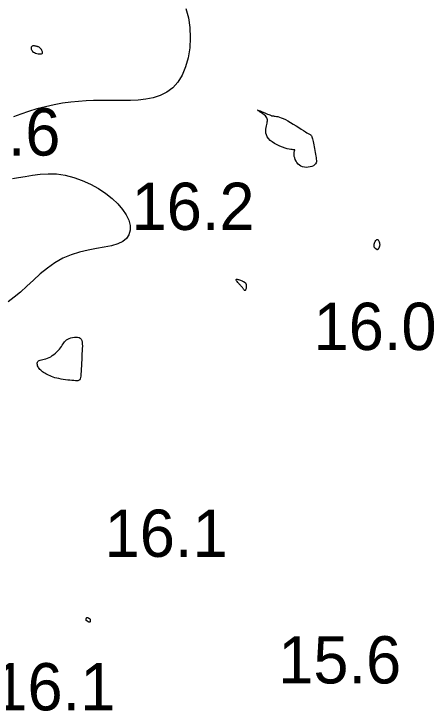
# Model space of a CAD drawing. Extents: x 3040093 to 3056816, y 408076 to 509144.
# Drawn here: x 3046132 to 3046176.5, y 434707.7 to 434781.5 of the extents above; entities that cross this region are included whole.
import ezdxf

# ---------------------------------------------------------------- set-up
doc = ezdxf.new("R2010")
doc.units = 0
doc.layers.add('V-CHAN-CONT-EL17', color=7, linetype='Continuous')
doc.layers.add('V-TOPO-SOUN-0610', color=7, linetype='Continuous')

msp = doc.modelspace()

# ---------------------------------------------------------------- linework, layer by layer
at = {"layer": 'V-CHAN-CONT-EL17'}
for points in [[(3046150.23, 434782.065), (3046150.491, 434781.078), (3046150.642, 434780.032), (3046150.686, 434778.959), (3046150.624, 434777.889), (3046150.459, 434776.853), (3046150.194, 434775.882), (3046149.831, 434775.007), (3046149.374, 434774.258), (3046148.825, 434773.658), (3046148.198, 434773.197), (3046147.507, 434772.857), (3046146.764, 434772.619), (3046145.985, 434772.464), (3046145.183, 434772.375), (3046144.372, 434772.333), (3046143.567, 434772.319), (3046142.777, 434772.318), (3046141.999, 434772.321), (3046141.225, 434772.32), (3046140.449, 434772.309), (3046139.663, 434772.281), (3046138.861, 434772.23), (3046138.034, 434772.149), (3046137.176, 434772.031), (3046136.284, 434771.87), (3046135.374, 434771.671), (3046134.467, 434771.438), (3046133.583, 434771.176), (3046132.742, 434770.89), (3046131.966, 434770.586)], [(3046131.867, 434764.07), (3046132.511, 434764.17), (3046133.22, 434764.3), (3046133.985, 434764.431), (3046134.799, 434764.535), (3046135.652, 434764.584), (3046136.537, 434764.551), (3046137.443, 434764.414), (3046138.355, 434764.178), (3046139.258, 434763.857), (3046140.133, 434763.461), (3046140.965, 434763.004), (3046141.737, 434762.497), (3046142.433, 434761.953), (3046143.036, 434761.385), (3046143.53, 434760.803), (3046143.911, 434760.221), (3046144.173, 434759.65), (3046144.311, 434759.103), (3046144.322, 434758.593), (3046144.201, 434758.13), (3046143.943, 434757.729), (3046143.545, 434757.4), (3046143.005, 434757.15), (3046142.344, 434756.959), (3046141.586, 434756.803), (3046140.755, 434756.655), (3046139.876, 434756.491), (3046138.972, 434756.285), (3046138.069, 434756.011), (3046137.189, 434755.645), (3046136.354, 434755.169), (3046135.561, 434754.606), (3046134.806, 434753.983), (3046134.084, 434753.332), (3046133.39, 434752.683), (3046132.717, 434752.065), (3046132.06, 434751.507), (3046131.415, 434751.041)]]:
    msp.add_lwpolyline(points, dxfattribs=at)
for points in [[(3046134.202, 434777.392), (3046134.324, 434777.339), (3046134.455, 434777.296), (3046134.588, 434777.265), (3046134.715, 434777.247), (3046134.831, 434777.244), (3046134.929, 434777.256), (3046135.002, 434777.286), (3046135.046, 434777.333), (3046135.062, 434777.394), (3046135.055, 434777.466), (3046135.029, 434777.545), (3046134.988, 434777.627), (3046134.935, 434777.708), (3046134.876, 434777.784), (3046134.814, 434777.851), (3046134.752, 434777.907), (3046134.691, 434777.952), (3046134.631, 434777.987), (3046134.57, 434778.015), (3046134.51, 434778.036), (3046134.448, 434778.052), (3046134.386, 434778.065), (3046134.322, 434778.076), (3046134.257, 434778.086), (3046134.191, 434778.095), (3046134.127, 434778.1), (3046134.066, 434778.099), (3046134.009, 434778.092), (3046133.958, 434778.077), (3046133.914, 434778.051), (3046133.879, 434778.013), (3046133.855, 434777.962), (3046133.842, 434777.901), (3046133.843, 434777.831), (3046133.859, 434777.756), (3046133.89, 434777.678), (3046133.939, 434777.6), (3046134.006, 434777.525), (3046134.094, 434777.455)], [(3046158.819, 434769.943), (3046158.841, 434770.072), (3046158.852, 434770.189), (3046158.848, 434770.296), (3046158.827, 434770.397), (3046158.786, 434770.495), (3046158.721, 434770.593), (3046158.631, 434770.693), (3046158.514, 434770.797), (3046158.379, 434770.903), (3046158.237, 434771.005), (3046158.099, 434771.1), (3046157.976, 434771.183), (3046157.88, 434771.249), (3046157.82, 434771.295), (3046157.808, 434771.316), (3046157.851, 434771.31), (3046157.942, 434771.279), (3046158.069, 434771.23), (3046158.223, 434771.167), (3046158.391, 434771.095), (3046158.563, 434771.021), (3046158.728, 434770.949), (3046158.874, 434770.885), (3046158.994, 434770.832), (3046159.09, 434770.791), (3046159.167, 434770.759), (3046159.233, 434770.735), (3046159.292, 434770.717), (3046159.35, 434770.705), (3046159.412, 434770.695), (3046159.485, 434770.687), (3046159.573, 434770.678), (3046159.679, 434770.666), (3046159.803, 434770.646), (3046159.947, 434770.616), (3046160.113, 434770.57), (3046160.301, 434770.506), (3046160.514, 434770.421), (3046160.752, 434770.309), (3046161.015, 434770.17), (3046161.296, 434770.01), (3046161.586, 434769.835), (3046161.876, 434769.653), (3046162.159, 434769.473), (3046162.424, 434769.301), (3046162.663, 434769.146), (3046162.867, 434769.014), (3046163.03, 434768.912), (3046163.155, 434768.836), (3046163.249, 434768.782), (3046163.316, 434768.746), (3046163.362, 434768.722), (3046163.394, 434768.706), (3046163.417, 434768.693), (3046163.437, 434768.678), (3046163.458, 434768.657), (3046163.482, 434768.627), (3046163.508, 434768.587), (3046163.535, 434768.533), (3046163.564, 434768.464), (3046163.594, 434768.378), (3046163.626, 434768.271), (3046163.658, 434768.142), (3046163.69, 434767.991), (3046163.723, 434767.819), (3046163.757, 434767.632), (3046163.791, 434767.435), (3046163.825, 434767.232), (3046163.861, 434767.027), (3046163.897, 434766.825), (3046163.933, 434766.632), (3046163.97, 434766.449), (3046164.002, 434766.279), (3046164.025, 434766.121), (3046164.035, 434765.975), (3046164.027, 434765.842), (3046163.995, 434765.72), (3046163.935, 434765.61), (3046163.842, 434765.512), (3046163.714, 434765.426), (3046163.555, 434765.355), (3046163.374, 434765.3), (3046163.178, 434765.266), (3046162.974, 434765.253), (3046162.77, 434765.266), (3046162.574, 434765.306), (3046162.392, 434765.376), (3046162.231, 434765.477), (3046162.092, 434765.605), (3046161.974, 434765.752), (3046161.876, 434765.912), (3046161.798, 434766.079), (3046161.738, 434766.245), (3046161.697, 434766.405), (3046161.673, 434766.552), (3046161.666, 434766.68), (3046161.672, 434766.789), (3046161.686, 434766.881), (3046161.705, 434766.956), (3046161.725, 434767.016), (3046161.742, 434767.06), (3046161.751, 434767.092), (3046161.749, 434767.111), (3046161.732, 434767.119), (3046161.696, 434767.12), (3046161.64, 434767.118), (3046161.56, 434767.118), (3046161.454, 434767.124), (3046161.319, 434767.14), (3046161.151, 434767.17), (3046160.949, 434767.22), (3046160.712, 434767.291), (3046160.448, 434767.384), (3046160.17, 434767.497), (3046159.888, 434767.628), (3046159.615, 434767.774), (3046159.361, 434767.935), (3046159.137, 434768.108), (3046158.956, 434768.292), (3046158.826, 434768.485), (3046158.741, 434768.683), (3046158.696, 434768.883), (3046158.681, 434769.082), (3046158.691, 434769.277), (3046158.717, 434769.463), (3046158.751, 434769.639), (3046158.788, 434769.799)], [(3046170.227, 434756.724), (3046170.204, 434756.75), (3046170.182, 434756.781), (3046170.163, 434756.819), (3046170.148, 434756.864), (3046170.139, 434756.918), (3046170.137, 434756.982), (3046170.145, 434757.057), (3046170.164, 434757.144), (3046170.192, 434757.237), (3046170.227, 434757.331), (3046170.269, 434757.421), (3046170.316, 434757.502), (3046170.366, 434757.567), (3046170.417, 434757.611), (3046170.467, 434757.629), (3046170.517, 434757.618), (3046170.563, 434757.579), (3046170.606, 434757.52), (3046170.643, 434757.444), (3046170.676, 434757.358), (3046170.702, 434757.266), (3046170.72, 434757.174), (3046170.73, 434757.087), (3046170.731, 434757.009), (3046170.724, 434756.94), (3046170.71, 434756.88), (3046170.692, 434756.828), (3046170.671, 434756.782), (3046170.648, 434756.741), (3046170.625, 434756.705), (3046170.603, 434756.673), (3046170.584, 434756.644), (3046170.568, 434756.618), (3046170.553, 434756.595), (3046170.54, 434756.575), (3046170.528, 434756.558), (3046170.516, 434756.546), (3046170.504, 434756.538), (3046170.491, 434756.533), (3046170.478, 434756.533), (3046170.464, 434756.537), (3046170.449, 434756.544), (3046170.434, 434756.553), (3046170.418, 434756.564), (3046170.403, 434756.575), (3046170.388, 434756.588), (3046170.373, 434756.6), (3046170.359, 434756.611), (3046170.346, 434756.621), (3046170.332, 434756.632), (3046170.318, 434756.643), (3046170.303, 434756.655), (3046170.287, 434756.669), (3046170.269, 434756.685), (3046170.249, 434756.703)], [(3046155.579, 434753.41), (3046155.637, 434753.41), (3046155.714, 434753.397), (3046155.802, 434753.373), (3046155.898, 434753.341), (3046155.994, 434753.307), (3046156.084, 434753.271), (3046156.163, 434753.239), (3046156.227, 434753.212), (3046156.276, 434753.191), (3046156.312, 434753.175), (3046156.339, 434753.162), (3046156.358, 434753.152), (3046156.371, 434753.144), (3046156.381, 434753.137), (3046156.39, 434753.13), (3046156.401, 434753.122), (3046156.413, 434753.114), (3046156.426, 434753.105), (3046156.441, 434753.095), (3046156.456, 434753.083), (3046156.473, 434753.07), (3046156.49, 434753.056), (3046156.508, 434753.04), (3046156.526, 434753.022), (3046156.545, 434753.001), (3046156.563, 434752.976), (3046156.579, 434752.946), (3046156.593, 434752.909), (3046156.604, 434752.865), (3046156.612, 434752.812), (3046156.616, 434752.75), (3046156.615, 434752.677), (3046156.609, 434752.598), (3046156.599, 434752.517), (3046156.585, 434752.438), (3046156.567, 434752.365), (3046156.545, 434752.303), (3046156.519, 434752.257), (3046156.49, 434752.23), (3046156.458, 434752.225), (3046156.424, 434752.241), (3046156.387, 434752.273), (3046156.351, 434752.317), (3046156.313, 434752.368), (3046156.277, 434752.424), (3046156.242, 434752.479), (3046156.209, 434752.531), (3046156.179, 434752.575), (3046156.149, 434752.614), (3046156.12, 434752.649), (3046156.089, 434752.684), (3046156.054, 434752.72), (3046156.014, 434752.761), (3046155.967, 434752.809), (3046155.912, 434752.865), (3046155.849, 434752.933), (3046155.78, 434753.008), (3046155.712, 434753.086), (3046155.648, 434753.164), (3046155.595, 434753.238), (3046155.556, 434753.304), (3046155.538, 434753.357), (3046155.544, 434753.393)], [(3046134.706, 434744.827), (3046134.815, 434744.866), (3046134.943, 434744.898), (3046135.085, 434744.929), (3046135.24, 434744.964), (3046135.404, 434745.006), (3046135.573, 434745.061), (3046135.746, 434745.132), (3046135.918, 434745.223), (3046136.089, 434745.333), (3046136.255, 434745.456), (3046136.415, 434745.591), (3046136.566, 434745.733), (3046136.708, 434745.88), (3046136.837, 434746.027), (3046136.952, 434746.172), (3046137.052, 434746.311), (3046137.141, 434746.443), (3046137.224, 434746.569), (3046137.306, 434746.688), (3046137.392, 434746.799), (3046137.488, 434746.901), (3046137.599, 434746.995), (3046137.729, 434747.08), (3046137.883, 434747.156), (3046138.054, 434747.218), (3046138.236, 434747.266), (3046138.42, 434747.295), (3046138.601, 434747.303), (3046138.77, 434747.287), (3046138.921, 434747.244), (3046139.046, 434747.171), (3046139.139, 434747.065), (3046139.203, 434746.929), (3046139.243, 434746.762), (3046139.263, 434746.567), (3046139.267, 434746.345), (3046139.259, 434746.098), (3046139.245, 434745.828), (3046139.227, 434745.535), (3046139.21, 434745.223), (3046139.194, 434744.899), (3046139.179, 434744.571), (3046139.164, 434744.248), (3046139.147, 434743.939), (3046139.13, 434743.653), (3046139.111, 434743.397), (3046139.09, 434743.18), (3046139.065, 434743.009), (3046139.034, 434742.88), (3046138.994, 434742.788), (3046138.94, 434742.727), (3046138.87, 434742.692), (3046138.779, 434742.676), (3046138.665, 434742.676), (3046138.525, 434742.684), (3046138.355, 434742.696), (3046138.16, 434742.712), (3046137.946, 434742.732), (3046137.719, 434742.757), (3046137.483, 434742.785), (3046137.245, 434742.819), (3046137.01, 434742.857), (3046136.784, 434742.901), (3046136.571, 434742.951), (3046136.372, 434743.005), (3046136.185, 434743.064), (3046136.01, 434743.127), (3046135.846, 434743.193), (3046135.693, 434743.262), (3046135.549, 434743.334), (3046135.413, 434743.406), (3046135.285, 434743.481), (3046135.166, 434743.556), (3046135.054, 434743.634), (3046134.952, 434743.714), (3046134.858, 434743.797), (3046134.773, 434743.883), (3046134.698, 434743.973), (3046134.632, 434744.067), (3046134.577, 434744.165), (3046134.533, 434744.266), (3046134.503, 434744.366), (3046134.488, 434744.463), (3046134.491, 434744.556), (3046134.512, 434744.641), (3046134.554, 434744.716), (3046134.618, 434744.778)], [(3046139.797, 434717.248), (3046139.77, 434717.266), (3046139.745, 434717.282), (3046139.722, 434717.299), (3046139.702, 434717.315), (3046139.686, 434717.332), (3046139.672, 434717.349), (3046139.663, 434717.369), (3046139.657, 434717.39), (3046139.655, 434717.413), (3046139.656, 434717.436), (3046139.66, 434717.461), (3046139.666, 434717.485), (3046139.673, 434717.509), (3046139.681, 434717.533), (3046139.69, 434717.555), (3046139.7, 434717.575), (3046139.709, 434717.593), (3046139.719, 434717.609), (3046139.73, 434717.623), (3046139.741, 434717.634), (3046139.753, 434717.643), (3046139.765, 434717.648), (3046139.779, 434717.65), (3046139.794, 434717.649), (3046139.809, 434717.645), (3046139.826, 434717.638), (3046139.844, 434717.63), (3046139.863, 434717.619), (3046139.883, 434717.607), (3046139.904, 434717.593), (3046139.927, 434717.579), (3046139.95, 434717.565), (3046139.974, 434717.55), (3046139.997, 434717.533), (3046140.02, 434717.515), (3046140.042, 434717.494), (3046140.061, 434717.47), (3046140.078, 434717.442), (3046140.091, 434717.41), (3046140.1, 434717.374), (3046140.106, 434717.334), (3046140.107, 434717.294), (3046140.104, 434717.254), (3046140.098, 434717.217), (3046140.087, 434717.185), (3046140.073, 434717.159), (3046140.055, 434717.141), (3046140.033, 434717.133), (3046140.007, 434717.133), (3046139.979, 434717.14), (3046139.95, 434717.153), (3046139.919, 434717.169), (3046139.888, 434717.189), (3046139.856, 434717.209), (3046139.826, 434717.23)]]:
    msp.add_lwpolyline(points, close=True, dxfattribs=at)

# ---------------------------------------------------------------- texts
at = {"layer": 'V-TOPO-SOUN-0610'}
for s, p in [('16.6 ', (3046123.933, 434766.5)), ('16.2 ', (3046144.473, 434758.63)), ('16.0 ', (3046163.733, 434745.93)), ('16.1 ', (3046141.623, 434724.05)), ('15.6 ', (3046159.993, 434710.66)), ('16.1 ', (3046129.743, 434707.81))]:
    msp.add_text(s, height=5, dxfattribs=at).set_placement(p)

doc.saveas('drawing.dxf')
